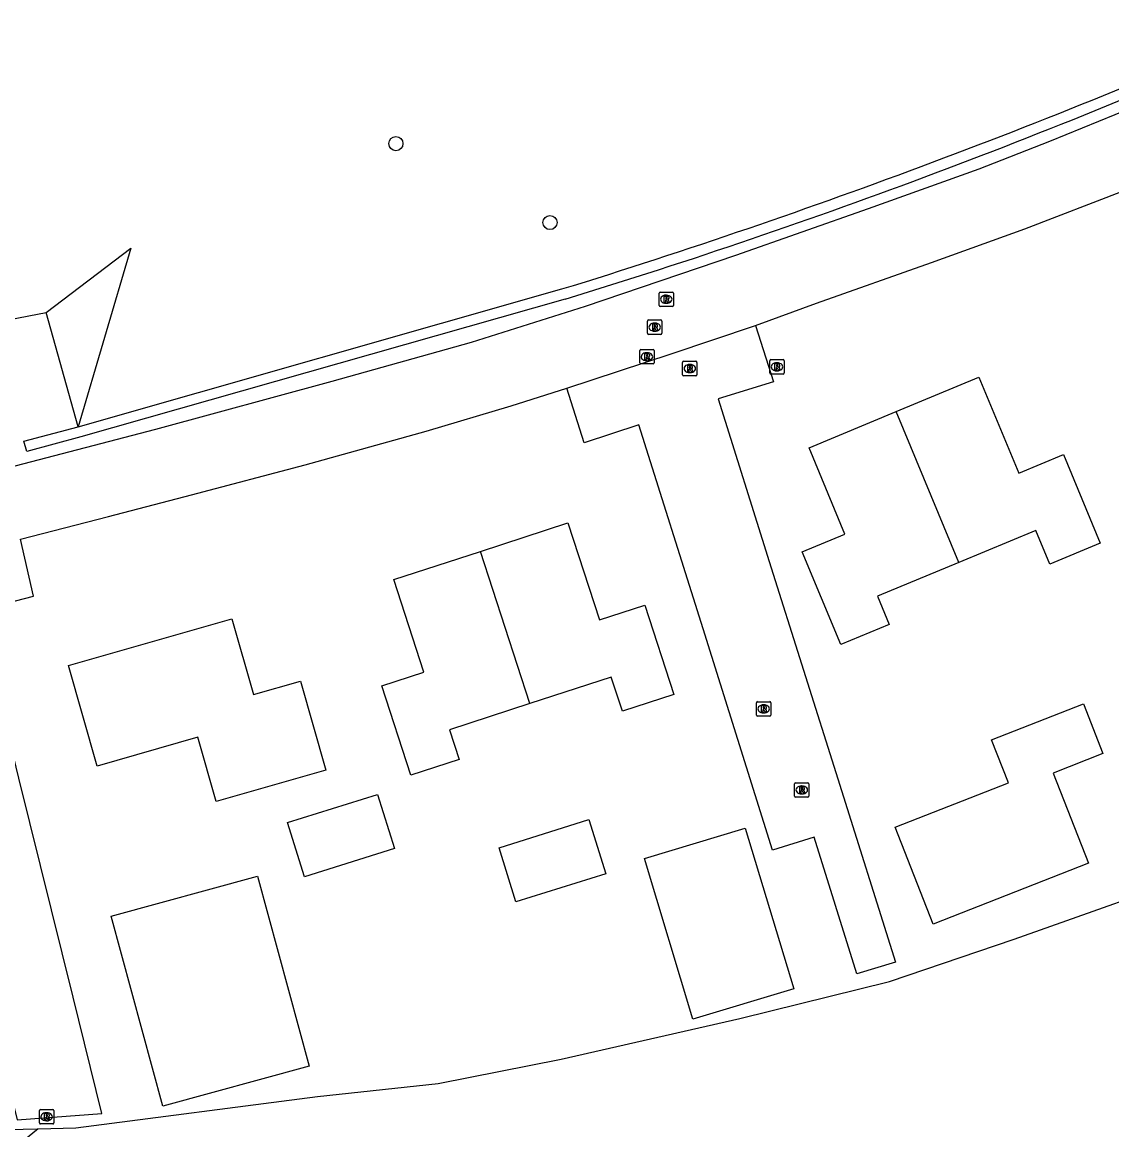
# Model space of a CAD drawing. Extents: x 160457 to 162082, y 388340 to 389736.
# Drawn here: x 160916 to 160991.5, y 389546.3 to 389623.1 of the extents above; entities that cross this region are included whole.
import ezdxf

# ---------------------------------------------------------------- set-up
doc = ezdxf.new("R2010")
doc.units = 0
for name, color, linetype in [('IMGEO_Boom', 7, 'Continuous'), ('IMGEO_Grasland_overig', 7, 'Continuous'), ('IMGEO_Groenvoorziening', 7, 'Continuous'), ('IMGEO_Muur', 7, 'Continuous'), ('IMGEO_Pand_vergunning_verleend', 7, 'Continuous'), ('IMGEO_Rijbaan_lokaal_gesloten', 7, 'Continuous'), ('IMGEO_Rijbaan_lokaal_open', 7, 'Continuous'), ('IMGEO_Rioolput', 7, 'Continuous')]:
    doc.layers.add(name, color=color, linetype=linetype)

msp = doc.modelspace()

# ---------------------------------------------------------------- linework, layer by layer
at = {"layer": 'IMGEO_Boom'}
for centre in [(160941.887, 389614.713), (160952.573, 389609.243)]:
    msp.add_circle(centre, 0.489, dxfattribs=at)
at = {"layer": 'IMGEO_Grasland_overig'}
for points in [[(160917.625, 389603.01), (160923.504, 389607.464), (160919.851, 389595.077)], [(160889.544, 389597.6), (160917.625, 389603.01)], [(160919.851, 389595.077), (160917.625, 389603.01)]]:
    msp.add_lwpolyline(points, dxfattribs=at)
at = {"layer": 'IMGEO_Groenvoorziening'}
for points in [[(160917.079, 389546.416), (160919.672, 389546.475), (160936.435, 389548.649), (160944.818, 389549.56), (160953.342, 389551.244), (160965.737, 389554.068), (160976.113, 389556.614), (160984.766, 389559.55), (160998.98, 389564.602), (161007.172, 389567.207), (161014.739, 389569.234), (161020.177, 389569.756), (161029.311, 389569.546), (161035.141, 389568.285), (161040.467, 389565.055), (161045.704, 389559.739), (161057.998, 389563.97), (161062.168, 389565.621)], [(160766.852, 389544.572), (160767.435, 389546.422), (160770.431, 389549.386), (160774.763, 389551.927), (160778.734, 389553.13), (160784.945, 389552.843), (160790.149, 389552.065), (160795.99, 389550.917), (160805.036, 389549.981), (160811.937, 389549.511), (160819.261, 389549.824), (160834.972, 389549.918), (160847.377, 389549.277), (160860.516, 389548.194), (160877.35, 389546.864), (160893.949, 389546.417), (160905.008, 389546.305), (160913.915, 389546.345), (160917.079, 389546.416)], [(160917.079, 389546.416), (160913.188, 389543.258), (160911.955, 389539.68), (160913.438, 389536.403), (160916.962, 389531.899), (160920.275, 389530.058), (160923.357, 389528.974), (160983.741, 389519.055), (160993.53, 389517.42)]]:
    msp.add_lwpolyline(points, dxfattribs=at)
at = {"layer": 'IMGEO_Muur'}
for points in [[(160919.851, 389595.077), (160953.402, 389604.635)], [(160953.627, 389603.927), (160920.039, 389594.389), (160916.275, 389593.374), (160916.066, 389594.083), (160919.851, 389595.077)]]:
    msp.add_lwpolyline(points, dxfattribs=at)
for centre, radius, start, end in [((160816.288, 390047.837), 463.927, 287.19062, 293.90097), ((160824.384, 390025.172), 440.626, 287.05666, 294.11698)]:
    msp.add_arc(centre, radius, start, end, dxfattribs=at)
at = {"layer": 'IMGEO_Pand_vergunning_verleend'}
for points in [[(160976.595, 389596.132), (160982.327, 389598.514), (160985.086, 389591.871), (160988.184, 389593.158), (160990.735, 389587.016), (160987.247, 389585.567), (160986.278, 389587.901), (160980.936, 389585.682)], [(160980.936, 389585.682), (160975.296, 389583.34), (160976.11, 389581.382), (160972.74, 389579.982), (160970.07, 389586.408), (160973.035, 389587.639), (160970.55, 389593.621), (160976.595, 389596.132)], [(160980.936, 389585.682), (160976.595, 389596.132)], [(160947.754, 389586.444), (160953.821, 389588.416), (160956.005, 389581.695), (160959.142, 389582.714), (160961.158, 389576.511), (160957.596, 389575.354), (160956.824, 389577.73), (160951.181, 389575.897)], [(160951.181, 389575.897), (160945.594, 389574.081), (160946.268, 389572.006), (160942.928, 389570.92), (160940.91, 389577.13), (160943.819, 389578.075), (160941.735, 389584.489), (160947.754, 389586.444)], [(160951.181, 389575.897), (160947.754, 389586.444)], [(160919.176, 389578.536), (160930.502, 389581.769), (160932.001, 389576.516), (160935.266, 389577.448), (160937.03, 389571.269), (160929.414, 389569.095), (160928.142, 389573.552), (160921.167, 389571.561), (160919.176, 389578.536)], [(160976.516, 389567.314), (160984.37, 389570.401), (160983.201, 389573.375), (160989.572, 389575.879), (160990.93, 389572.424), (160987.475, 389571.066), (160989.93, 389564.82), (160979.16, 389560.587), (160976.516, 389567.314)], [(160934.37, 389567.645), (160940.608, 389569.597), (160941.783, 389565.841), (160935.545, 389563.889), (160934.37, 389567.645)], [(160949.037, 389565.894), (160955.275, 389567.846), (160956.45, 389564.091), (160950.212, 389562.139), (160949.037, 389565.894)], [(160959.12, 389565.146), (160966.116, 389567.261), (160969.486, 389556.118), (160962.49, 389554.002), (160959.12, 389565.146)], [(160922.13, 389561.146), (160932.288, 389563.918), (160935.879, 389550.757), (160925.721, 389547.986), (160922.13, 389561.146)]]:
    msp.add_lwpolyline(points, dxfattribs=at)
at = {"layer": 'IMGEO_Rijbaan_lokaal_gesloten'}
for points in [[(160915.47, 389592.378), (160925.229, 389594.919), (160937.454, 389598.254), (160947.13, 389600.943), (160955.038, 389603.451), (160965.472, 389606.975), (160974.656, 389610.22), (160982.353, 389612.956), (160987.234, 389614.881), (160994.041, 389617.662), (161002.233, 389621.229), (161008.104, 389623.832), (161015, 389626.96), (161018.967, 389628.878), (161022.822, 389630.812), (161026.919, 389632.951), (161030.098, 389634.61), (161034.28, 389636.832)], [(160966.828, 389602.104), (160971.068, 389603.647), (160979.042, 389606.479), (160985.506, 389608.816), (160992.466, 389611.482), (160999.511, 389614.572), (161008.269, 389618.36), (161011.625, 389619.873)], [(160953.731, 389597.758), (160960.981, 389600.143), (160966.828, 389602.104)], [(160915.852, 389587.285), (160921.955, 389588.851), (160927.705, 389590.365), (160935.579, 389592.442), (160943.975, 389594.786), (160949.874, 389596.536), (160953.731, 389597.758)]]:
    msp.add_lwpolyline(points, dxfattribs=at)
at = {"layer": 'IMGEO_Rijbaan_lokaal_open'}
for points in [[(160966.828, 389602.104), (160968.068, 389598.201), (160964.235, 389597.018), (160967.784, 389585.737), (160972.527, 389570.68), (160976.536, 389557.959), (160973.846, 389557.152), (160970.898, 389566.637), (160968.017, 389565.729), (160963.206, 389581.071), (160958.745, 389595.211), (160954.941, 389593.98), (160953.731, 389597.758)], [(160902.442, 389583.983), (160903.4, 389580.017), (160907.278, 389580.982), (160910.992, 389565.838), (160913.718, 389554.723), (160915.61, 389547.037), (160921.484, 389547.477), (160919.507, 389555.538), (160915.738, 389570.729), (160912.877, 389582.354), (160916.755, 389583.345), (160915.852, 389587.285)]]:
    msp.add_lwpolyline(points, dxfattribs=at)
at = {"layer": 'IMGEO_Rioolput'}
for p, q in [((160960.137, 389603.499), (160960.137, 389604.351)), ((160960.212, 389604.425), (160961.064, 389604.425)), ((160961.138, 389604.351), (160961.138, 389603.499)), ((160960.648, 389603.645), (160960.623, 389603.645)), ((160960.625, 389604.205), (160960.65, 389604.205)), ((160961.064, 389603.425), (160960.212, 389603.425)), ((160959.335, 389601.562), (160959.335, 389602.414)), ((160959.41, 389602.488), (160960.262, 389602.488)), ((160959.823, 389602.268), (160959.848, 389602.268)), ((160960.336, 389602.414), (160960.336, 389601.562)), ((160960.262, 389601.488), (160959.41, 389601.488)), ((160959.846, 389601.708), (160959.821, 389601.708)), ((160958.795, 389599.511), (160958.795, 389600.363)), ((160958.87, 389600.437), (160959.722, 389600.437)), ((160959.283, 389600.217), (160959.308, 389600.217)), ((160959.796, 389600.363), (160959.796, 389599.511)), ((160967.892, 389599.739), (160968.744, 389599.739)), ((160959.722, 389599.437), (160958.87, 389599.437)), ((160959.306, 389599.657), (160959.281, 389599.657)), ((160961.768, 389598.694), (160961.768, 389599.546)), ((160961.843, 389599.62), (160962.695, 389599.62)), ((160962.256, 389599.4), (160962.281, 389599.4)), ((160962.769, 389599.546), (160962.769, 389598.694)), ((160967.817, 389598.813), (160967.817, 389599.665)), ((160968.328, 389598.959), (160968.303, 389598.959)), ((160968.305, 389599.519), (160968.33, 389599.519)), ((160968.818, 389599.665), (160968.818, 389598.813)), ((160962.695, 389598.62), (160961.843, 389598.62)), ((160962.279, 389598.84), (160962.254, 389598.84)), ((160968.744, 389598.739), (160967.892, 389598.739)), ((160966.894, 389575.098), (160966.894, 389575.95)), ((160966.969, 389576.024), (160967.821, 389576.024)), ((160967.895, 389575.95), (160967.895, 389575.098)), ((160967.405, 389575.244), (160967.38, 389575.244)), ((160967.382, 389575.804), (160967.407, 389575.804)), ((160967.821, 389575.024), (160966.969, 389575.024)), ((160969.535, 389569.478), (160969.535, 389570.33)), ((160969.61, 389570.404), (160970.462, 389570.404)), ((160970.023, 389570.184), (160970.048, 389570.184)), ((160970.536, 389570.33), (160970.536, 389569.478)), ((160970.462, 389569.404), (160969.61, 389569.404)), ((160970.046, 389569.624), (160970.021, 389569.624)), ((160917.154, 389546.819), (160917.154, 389547.671)), ((160917.229, 389547.745), (160918.081, 389547.745)), ((160917.642, 389547.525), (160917.667, 389547.525)), ((160918.155, 389547.671), (160918.155, 389546.819)), ((160918.081, 389546.745), (160917.229, 389546.745)), ((160917.665, 389546.965), (160917.64, 389546.965))]:
    msp.add_line(p, q, dxfattribs=at)
for points in [[(160960.137, 389603.499), (160960.137, 389604.351)], [(160960.212, 389604.425), (160961.064, 389604.425)], [(160961.138, 389604.351), (160961.138, 389603.499)], [(160960.726, 389604.123), (160960.474, 389604.125), (160960.474, 389603.725)], [(160960.474, 389603.725), (160960.598, 389603.725), (160960.598, 389603.887), (160960.609, 389603.887)], [(160960.652, 389604.044), (160960.598, 389604.044), (160960.598, 389603.963)], [(160960.598, 389603.963), (160960.65, 389603.963)], [(160960.656, 389603.858), (160960.727, 389603.725), (160960.867, 389603.725), (160960.802, 389603.851)], [(160961.064, 389603.425), (160960.212, 389603.425)], [(160959.335, 389601.562), (160959.335, 389602.414)], [(160959.41, 389602.488), (160960.262, 389602.488)], [(160959.924, 389602.186), (160959.672, 389602.188), (160959.672, 389601.788)], [(160959.85, 389602.107), (160959.796, 389602.107), (160959.796, 389602.026)], [(160959.796, 389602.026), (160959.848, 389602.026)], [(160960.336, 389602.414), (160960.336, 389601.562)], [(160960.262, 389601.488), (160959.41, 389601.488)], [(160959.672, 389601.788), (160959.796, 389601.788), (160959.796, 389601.95), (160959.807, 389601.95)], [(160959.854, 389601.921), (160959.925, 389601.788), (160960.065, 389601.788), (160960, 389601.914)], [(160958.795, 389599.511), (160958.795, 389600.363)], [(160958.87, 389600.437), (160959.722, 389600.437)], [(160959.384, 389600.135), (160959.132, 389600.137), (160959.132, 389599.737)], [(160959.132, 389599.737), (160959.256, 389599.737), (160959.256, 389599.899), (160959.267, 389599.899)], [(160959.31, 389600.056), (160959.256, 389600.056), (160959.256, 389599.975)], [(160959.256, 389599.975), (160959.308, 389599.975)], [(160959.314, 389599.87), (160959.385, 389599.737), (160959.525, 389599.737), (160959.46, 389599.863)], [(160959.796, 389600.363), (160959.796, 389599.511)], [(160967.892, 389599.739), (160968.744, 389599.739)], [(160959.722, 389599.437), (160958.87, 389599.437)], [(160961.768, 389598.694), (160961.768, 389599.546)], [(160961.843, 389599.62), (160962.695, 389599.62)], [(160962.357, 389599.318), (160962.105, 389599.32), (160962.105, 389598.92)], [(160962.105, 389598.92), (160962.229, 389598.92), (160962.229, 389599.082), (160962.24, 389599.082)], [(160962.283, 389599.239), (160962.229, 389599.239), (160962.229, 389599.158)], [(160962.229, 389599.158), (160962.281, 389599.158)], [(160962.287, 389599.053), (160962.358, 389598.92), (160962.498, 389598.92), (160962.433, 389599.046)], [(160962.769, 389599.546), (160962.769, 389598.694)], [(160967.817, 389598.813), (160967.817, 389599.665)], [(160968.406, 389599.437), (160968.154, 389599.439), (160968.154, 389599.039)], [(160968.154, 389599.039), (160968.278, 389599.039), (160968.278, 389599.201), (160968.289, 389599.201)], [(160968.332, 389599.358), (160968.278, 389599.358), (160968.278, 389599.277)], [(160968.278, 389599.277), (160968.33, 389599.277)], [(160968.336, 389599.172), (160968.407, 389599.039), (160968.547, 389599.039), (160968.482, 389599.165)], [(160968.818, 389599.665), (160968.818, 389598.813)], [(160962.695, 389598.62), (160961.843, 389598.62)], [(160968.744, 389598.739), (160967.892, 389598.739)], [(160966.894, 389575.098), (160966.894, 389575.95)], [(160966.969, 389576.024), (160967.821, 389576.024)], [(160967.895, 389575.95), (160967.895, 389575.098)], [(160967.483, 389575.722), (160967.231, 389575.724), (160967.231, 389575.324)], [(160967.231, 389575.324), (160967.355, 389575.324), (160967.355, 389575.486), (160967.366, 389575.486)], [(160967.409, 389575.643), (160967.355, 389575.643), (160967.355, 389575.562)], [(160967.355, 389575.562), (160967.407, 389575.562)], [(160967.413, 389575.457), (160967.484, 389575.324), (160967.624, 389575.324), (160967.559, 389575.45)], [(160967.821, 389575.024), (160966.969, 389575.024)], [(160969.535, 389569.478), (160969.535, 389570.33)], [(160969.61, 389570.404), (160970.462, 389570.404)], [(160970.124, 389570.102), (160969.872, 389570.104), (160969.872, 389569.704)], [(160969.872, 389569.704), (160969.996, 389569.704), (160969.996, 389569.866), (160970.007, 389569.866)], [(160970.05, 389570.023), (160969.996, 389570.023), (160969.996, 389569.942)], [(160969.996, 389569.942), (160970.048, 389569.942)], [(160970.054, 389569.837), (160970.125, 389569.704), (160970.265, 389569.704), (160970.2, 389569.83)], [(160970.536, 389570.33), (160970.536, 389569.478)], [(160970.462, 389569.404), (160969.61, 389569.404)], [(160917.154, 389546.819), (160917.154, 389547.671)], [(160917.229, 389547.745), (160918.081, 389547.745)], [(160918.155, 389547.671), (160918.155, 389546.819)], [(160918.081, 389546.745), (160917.229, 389546.745)], [(160917.743, 389547.443), (160917.491, 389547.445), (160917.491, 389547.045)], [(160917.491, 389547.045), (160917.615, 389547.045), (160917.615, 389547.207), (160917.626, 389547.207)], [(160917.669, 389547.364), (160917.615, 389547.364), (160917.615, 389547.283)], [(160917.615, 389547.283), (160917.667, 389547.283)], [(160917.673, 389547.178), (160917.744, 389547.045), (160917.884, 389547.045), (160917.819, 389547.171)]]:
    msp.add_lwpolyline(points, dxfattribs=at)
for centre, radius, start, end in [((160960.214, 389604.349), 0.0765, 91.55205, 178.44795), ((160960.214, 389604.349), 0.0765, 91.55205, 178.44795), ((160961.062, 389604.349), 0.0765, 1.55205, 88.44795), ((160961.062, 389604.349), 0.0765, 1.55205, 88.44795), ((160960.608, 389603.834), 0.0533, 26.02933, 88.69889), ((160960.634, 389604.152), 0.19, 274.7715, 282.96867), ((160960.658, 389603.948), 0.0964, 77.00612, 93.18647), ((160960.672, 389604.005), 0.0378, 276.66336, 79.67722), ((160960.725, 389604.013), 0.109, 350.36119, 89.41601), ((160960.723, 389604.013), 0.112, 277.58423, 350.98172), ((160960.707, 389603.798), 0.108, 29.51342, 73.79051), ((160960.214, 389603.501), 0.0765, 181.55205, 268.44795), ((160960.214, 389603.501), 0.0765, 181.55205, 268.44795), ((160961.062, 389603.501), 0.0765, 271.55205, 358.44795), ((160961.062, 389603.501), 0.0765, 271.55205, 358.44795), ((160959.412, 389602.412), 0.0765, 91.55205, 178.44795), ((160959.412, 389602.412), 0.0765, 91.55205, 178.44795), ((160959.832, 389602.215), 0.19, 274.7715, 282.96867), ((160959.856, 389602.011), 0.0964, 77.00612, 93.18647), ((160959.87, 389602.068), 0.0378, 276.66336, 79.67722), ((160959.923, 389602.076), 0.109, 350.36119, 89.41601), ((160959.921, 389602.076), 0.112, 277.58423, 350.98172), ((160960.26, 389602.412), 0.0765, 1.55205, 88.44795), ((160960.26, 389602.412), 0.0765, 1.55205, 88.44795), ((160959.412, 389601.564), 0.0765, 181.55205, 268.44795), ((160959.412, 389601.564), 0.0765, 181.55205, 268.44795), ((160959.806, 389601.897), 0.0533, 26.02933, 88.69889), ((160959.905, 389601.861), 0.108, 29.51342, 73.79051), ((160960.26, 389601.564), 0.0765, 271.55205, 358.44795), ((160960.26, 389601.564), 0.0765, 271.55205, 358.44795), ((160958.872, 389600.361), 0.0765, 91.55205, 178.44795), ((160958.872, 389600.361), 0.0765, 91.55205, 178.44795), ((160959.266, 389599.846), 0.0533, 26.02933, 88.69889), ((160959.292, 389600.164), 0.19, 274.7715, 282.96867), ((160959.316, 389599.96), 0.0964, 77.00612, 93.18647), ((160959.33, 389600.017), 0.0378, 276.66336, 79.67722), ((160959.383, 389600.025), 0.109, 350.36119, 89.41601), ((160959.381, 389600.025), 0.112, 277.58423, 350.98172), ((160959.365, 389599.81), 0.108, 29.51342, 73.79051), ((160959.72, 389600.361), 0.0765, 1.55205, 88.44795), ((160959.72, 389600.361), 0.0765, 1.55205, 88.44795), ((160967.894, 389599.663), 0.0765, 91.55205, 178.44795), ((160967.894, 389599.663), 0.0765, 91.55205, 178.44795), ((160968.742, 389599.663), 0.0765, 1.55205, 88.44795), ((160968.742, 389599.663), 0.0765, 1.55205, 88.44795), ((160958.872, 389599.513), 0.0765, 181.55205, 268.44795), ((160958.872, 389599.513), 0.0765, 181.55205, 268.44795), ((160959.72, 389599.513), 0.0765, 271.55205, 358.44795), ((160959.72, 389599.513), 0.0765, 271.55205, 358.44795), ((160961.845, 389599.544), 0.0765, 91.55205, 178.44795), ((160961.845, 389599.544), 0.0765, 91.55205, 178.44795), ((160962.239, 389599.029), 0.0533, 26.02933, 88.69889), ((160962.265, 389599.347), 0.19, 274.7715, 282.96867), ((160962.289, 389599.143), 0.0964, 77.00612, 93.18647), ((160962.303, 389599.2), 0.0378, 276.66336, 79.67722), ((160962.356, 389599.208), 0.109, 350.36119, 89.41601), ((160962.354, 389599.208), 0.112, 277.58423, 350.98172), ((160962.338, 389598.993), 0.108, 29.51342, 73.79051), ((160962.693, 389599.544), 0.0765, 1.55205, 88.44795), ((160962.693, 389599.544), 0.0765, 1.55205, 88.44795), ((160968.288, 389599.148), 0.0533, 26.02933, 88.69889), ((160968.314, 389599.466), 0.19, 274.7715, 282.96867), ((160968.338, 389599.262), 0.0964, 77.00612, 93.18647), ((160968.352, 389599.319), 0.0378, 276.66336, 79.67722), ((160968.405, 389599.327), 0.109, 350.36119, 89.41601), ((160968.403, 389599.327), 0.112, 277.58423, 350.98172), ((160968.387, 389599.112), 0.108, 29.51342, 73.79051), ((160961.845, 389598.696), 0.0765, 181.55205, 268.44795), ((160961.845, 389598.696), 0.0765, 181.55205, 268.44795), ((160962.693, 389598.696), 0.0765, 271.55205, 358.44795), ((160962.693, 389598.696), 0.0765, 271.55205, 358.44795), ((160967.894, 389598.815), 0.0765, 181.55205, 268.44795), ((160967.894, 389598.815), 0.0765, 181.55205, 268.44795), ((160968.742, 389598.815), 0.0765, 271.55205, 358.44795), ((160968.742, 389598.815), 0.0765, 271.55205, 358.44795), ((160966.971, 389575.948), 0.0765, 91.55205, 178.44795), ((160966.971, 389575.948), 0.0765, 91.55205, 178.44795), ((160967.819, 389575.948), 0.0765, 1.55205, 88.44795), ((160967.819, 389575.948), 0.0765, 1.55205, 88.44795), ((160967.365, 389575.433), 0.0533, 26.02933, 88.69889), ((160967.391, 389575.751), 0.19, 274.7715, 282.96867), ((160967.415, 389575.547), 0.0964, 77.00612, 93.18647), ((160967.429, 389575.604), 0.0378, 276.66336, 79.67722), ((160967.482, 389575.612), 0.109, 350.36119, 89.41601), ((160967.48, 389575.612), 0.112, 277.58423, 350.98172), ((160967.464, 389575.397), 0.108, 29.51342, 73.79051), ((160966.971, 389575.1), 0.0765, 181.55205, 268.44795), ((160966.971, 389575.1), 0.0765, 181.55205, 268.44795), ((160967.819, 389575.1), 0.0765, 271.55205, 358.44795), ((160967.819, 389575.1), 0.0765, 271.55205, 358.44795), ((160969.612, 389570.328), 0.0765, 91.55205, 178.44795), ((160969.612, 389570.328), 0.0765, 91.55205, 178.44795), ((160970.006, 389569.813), 0.0533, 26.02933, 88.69889), ((160970.032, 389570.131), 0.19, 274.7715, 282.96867), ((160970.056, 389569.927), 0.0964, 77.00612, 93.18647), ((160970.07, 389569.984), 0.0378, 276.66336, 79.67722), ((160970.123, 389569.992), 0.109, 350.36119, 89.41601), ((160970.121, 389569.992), 0.112, 277.58423, 350.98172), ((160970.105, 389569.777), 0.108, 29.51342, 73.79051), ((160970.46, 389570.328), 0.0765, 1.55205, 88.44795), ((160970.46, 389570.328), 0.0765, 1.55205, 88.44795), ((160969.612, 389569.48), 0.0765, 181.55205, 268.44795), ((160969.612, 389569.48), 0.0765, 181.55205, 268.44795), ((160970.46, 389569.48), 0.0765, 271.55205, 358.44795), ((160970.46, 389569.48), 0.0765, 271.55205, 358.44795), ((160917.231, 389547.669), 0.0765, 91.55205, 178.44795), ((160917.231, 389547.669), 0.0765, 91.55205, 178.44795), ((160918.079, 389547.669), 0.0765, 1.55205, 88.44795), ((160918.079, 389547.669), 0.0765, 1.55205, 88.44795), ((160917.231, 389546.821), 0.0765, 181.55205, 268.44795), ((160917.231, 389546.821), 0.0765, 181.55205, 268.44795), ((160917.625, 389547.154), 0.0533, 26.02933, 88.69889), ((160917.651, 389547.472), 0.19, 274.7715, 282.96867), ((160917.675, 389547.268), 0.0964, 77.00612, 93.18647), ((160917.689, 389547.325), 0.0378, 276.66336, 79.67722), ((160917.742, 389547.333), 0.109, 350.36119, 89.41601), ((160917.74, 389547.333), 0.112, 277.58423, 350.98172), ((160917.724, 389547.118), 0.108, 29.51342, 73.79051), ((160918.079, 389546.821), 0.0765, 271.55205, 358.44795), ((160918.079, 389546.821), 0.0765, 271.55205, 358.44795)]:
    msp.add_arc(centre, radius, start, end, dxfattribs=at)
for centre, major_axis, ratio, start_param, end_param in [((160960.624, 389603.925), (-0.387, 0.002), 0.722429, 4.712389, 7.853982), ((160960.649, 389603.925), (-0.39, 0.002), 0.717154, 1.570796, 4.712389), ((160959.822, 389601.988), (-0.387, 0.002), 0.722429, 4.712389, 7.853982), ((160959.847, 389601.988), (-0.39, 0.002), 0.717154, 1.570796, 4.712389), ((160959.282, 389599.937), (-0.387, 0.002), 0.722429, 4.712389, 7.853982), ((160959.307, 389599.937), (-0.39, 0.002), 0.717154, 1.570796, 4.712389), ((160962.255, 389599.12), (-0.387, 0.002), 0.722429, 4.712389, 7.853982), ((160962.28, 389599.12), (-0.39, 0.002), 0.717154, 1.570796, 4.712389), ((160968.304, 389599.239), (-0.387, 0.002), 0.722429, 4.712389, 7.853982), ((160968.329, 389599.239), (-0.39, 0.002), 0.717154, 1.570796, 4.712389), ((160967.381, 389575.524), (-0.387, 0.002), 0.722429, 4.712389, 7.853982), ((160967.406, 389575.524), (-0.39, 0.002), 0.717154, 1.570796, 4.712389), ((160970.022, 389569.904), (-0.387, 0.002), 0.722429, 4.712389, 7.853982), ((160970.047, 389569.904), (-0.39, 0.002), 0.717154, 1.570796, 4.712389), ((160917.641, 389547.245), (-0.387, 0.002), 0.722429, 4.712389, 7.853982), ((160917.666, 389547.245), (-0.39, 0.002), 0.717154, 1.570796, 4.712389)]:
    msp.add_ellipse(centre, major_axis=major_axis, ratio=ratio, start_param=start_param, end_param=end_param, dxfattribs=at)

doc.saveas('drawing.dxf')
